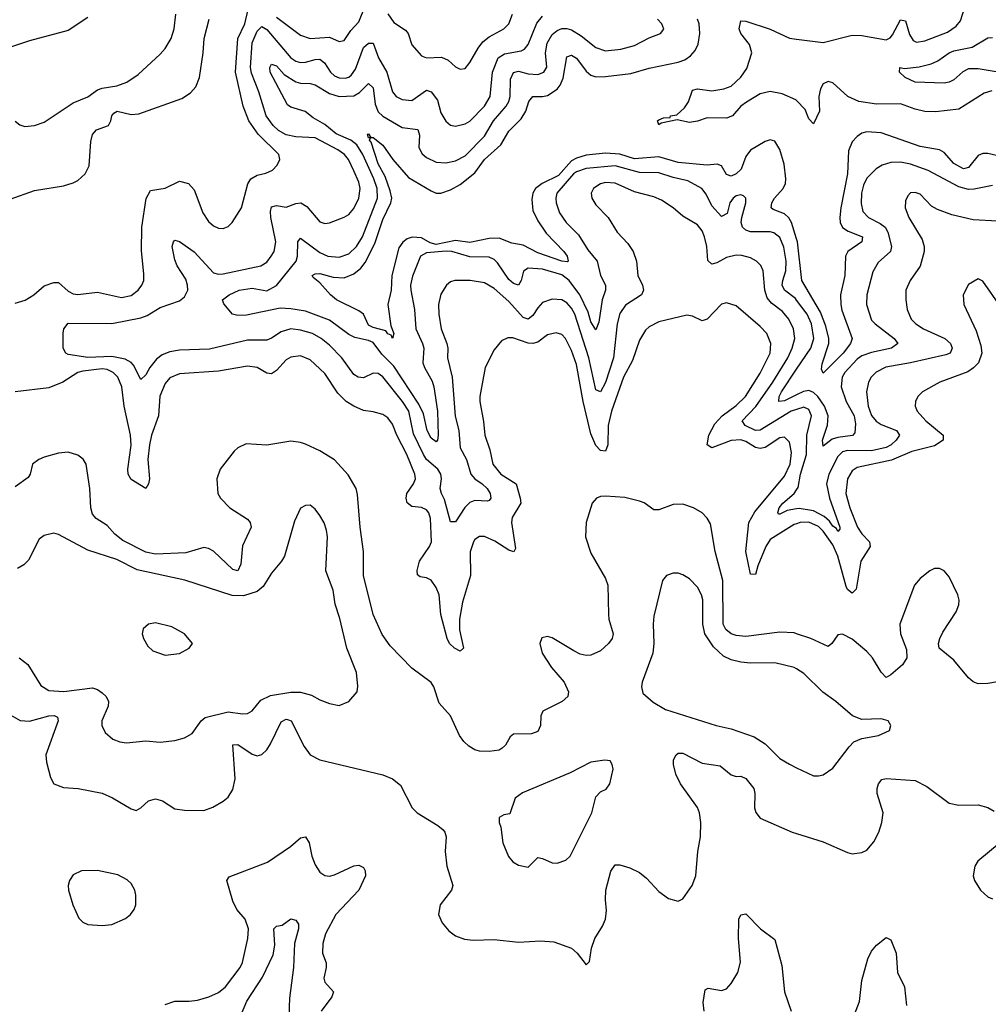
# Model space of a CAD drawing. Header units: inches. Extents: x 1694797 to 1849917, y 907313 to 1017959.
# Tile 436 of 656: x 1746789 to 1750792, y 1005518 to 1009588. Entities that reach past the tile are written whole.
import ezdxf

# ---------------------------------------------------------------- set-up
doc = ezdxf.new("R2010")
doc.units = ezdxf.units.IN
doc.header["$MEASUREMENT"] = 0
doc.layers.add('B7040', color=7, linetype='Continuous')
doc.layers.add('B7050', color=7, linetype='Continuous')

msp = doc.modelspace()

# ---------------------------------------------------------------- linework, layer by layer
at = {"layer": 'B7040', "color": 5}
for points, elevation in [([(1746770, 1008416.1), (1746811, 1008429), (1746846.8, 1008450), (1746890, 1008487.2), (1746930, 1008501.8), (1746950, 1008501.1), (1746990, 1008465.4), (1747010, 1008454.2), (1747030, 1008452.3), (1747110, 1008461.1), (1747210, 1008439), (1747250, 1008447.6), (1747278.9, 1008470), (1747293.7, 1008490), (1747301.5, 1008510), (1747302.6, 1008537.4), (1747292.1, 1008632.1), (1747293.9, 1008730), (1747311.1, 1008848.9), (1747330, 1008881.5), (1747390, 1008891.8), (1747450, 1008919.7), (1747486.4, 1008910), (1747510, 1008884.9), (1747546.2, 1008790), (1747570, 1008753.4), (1747590, 1008735.6), (1747610, 1008725.3), (1747630, 1008724.6), (1747650, 1008732.4), (1747667.6, 1008750), (1747705.7, 1008810), (1747731.5, 1008908.5), (1747744.4, 1008930), (1747770, 1008945.5), (1747806.2, 1008953.8), (1747833.9, 1008966.1), (1747853.1, 1008986.9), (1747864.2, 1009010), (1747860.5, 1009030), (1747774.6, 1009114.6), (1747736.6, 1009170), (1747712.1, 1009230), (1747680.9, 1009370), (1747689.9, 1009510), (1747719.9, 1009570), (1747732.8, 1009630)], 780), ([(1747850, 1009598.6), (1747950, 1009523), (1747990, 1009509.5), (1748070, 1009515.4), (1748110, 1009497.2), (1748130, 1009501.5), (1748157.7, 1009542.3), (1748190, 1009579.3), (1748216.3, 1009643.7)], 780), ([(1747070, 1009596.9), (1746990, 1009542.6), (1746830, 1009500.8), (1746678.8, 1009450)], 840), ([(1746750, 1008846), (1746850, 1008882.2), (1746970, 1008900.7), (1747010, 1008912.8), (1747030, 1008923.6), (1747059.1, 1008950), (1747075.8, 1008984.2), (1747083.6, 1009083.6), (1747090, 1009113.4), (1747107.1, 1009132.9), (1747155.9, 1009150), (1747166.1, 1009170), (1747169.9, 1009190.1), (1747178.5, 1009201.5), (1747191.2, 1009208.8), (1747250, 1009196.2), (1747281.7, 1009198.3), (1747458.8, 1009261.2), (1747495.3, 1009284.7), (1747516.4, 1009310), (1747531.6, 1009348.4), (1747547.7, 1009450), (1747550.8, 1009510), (1747572.7, 1009590)], 820), ([(1746770, 1009167.7), (1746790, 1009152.7), (1746810, 1009146.7), (1746850, 1009150.3), (1746890, 1009164.2), (1747010, 1009243.6), (1747070, 1009269.2), (1747110, 1009297.6), (1747130, 1009305), (1747190, 1009314), (1747231.5, 1009330), (1747278.4, 1009361.6), (1747370, 1009445.3), (1747390, 1009468.5), (1747414.6, 1009510), (1747427.1, 1009550), (1747434.8, 1009610)], 840), ([(1750000, 1007976.8), (1749976.8, 1007970), (1749850, 1007891.1), (1749830, 1007890.3), (1749787.9, 1007910), (1749775, 1007930), (1749831.5, 1007988.5), (1749902.2, 1008090), (1749963, 1008190), (1749981, 1008230), (1749992.3, 1008270), (1749987.5, 1008310), (1749967.3, 1008350), (1749941.9, 1008381.9), (1749896.3, 1008416.3), (1749878.1, 1008438.1), (1749868.5, 1008470), (1749861.3, 1008550), (1749852.1, 1008572.1), (1749833.7, 1008590), (1749810, 1008602.9), (1749773.1, 1008613.1), (1749750, 1008614.3), (1749710, 1008605.2), (1749670, 1008582.9), (1749650, 1008577), (1749632.7, 1008592.7), (1749628.4, 1008650), (1749619, 1008690), (1749610, 1008714.3), (1749590, 1008739.2), (1749530, 1008775.3), (1749490.4, 1008810.4), (1749441.4, 1008841.4), (1749410, 1008855.5), (1749330, 1008876.2), (1749250, 1008911.7), (1749210, 1008914.6), (1749190, 1008909.8), (1749170, 1008897.3), (1749160.2, 1008890), (1749151.3, 1008870), (1749153.4, 1008850), (1749170, 1008821.7), (1749221.5, 1008770), (1749257.7, 1008710), (1749302, 1008662), (1749324.9, 1008630), (1749338.2, 1008590), (1749344.3, 1008530), (1749363.5, 1008490), (1749367, 1008470), (1749359.3, 1008450), (1749292.2, 1008407.8), (1749270, 1008373.7), (1749258.5, 1008330), (1749243.4, 1008190), (1749210, 1008088.8), (1749190, 1008049.8), (1749170, 1008058.5), (1749140.6, 1008190), (1749083, 1008370), (1749070, 1008395.5), (1749050, 1008417.6), (1749030, 1008429.9), (1748990, 1008432.2), (1748950, 1008418.2), (1748930, 1008397), (1748910, 1008365), (1748890, 1008349.9), (1748870, 1008357.1), (1748810, 1008423.4), (1748750, 1008477.1), (1748710, 1008500.5), (1748650.2, 1008509.8), (1748586.8, 1008510), (1748570, 1008504.4), (1748553.4, 1008490), (1748530, 1008453.6), (1748520.5, 1008410), (1748521.3, 1008370), (1748530.9, 1008310), (1748554.8, 1008250), (1748558.3, 1008230), (1748556.6, 1008190), (1748576.8, 1008110), (1748589.3, 1007949.3), (1748603.9, 1007890), (1748610, 1007818.7), (1748635.7, 1007770), (1748653, 1007710), (1748669.5, 1007689.5), (1748700.5, 1007670), (1748721.2, 1007650), (1748733.1, 1007630), (1748735.9, 1007610), (1748730, 1007600.5), (1748722, 1007598), (1748670, 1007599.9), (1748650, 1007591.9), (1748628.9, 1007571.1), (1748590, 1007512), (1748570, 1007513), (1748544.6, 1007604.6), (1748532.3, 1007630), (1748526.9, 1007650), (1748532.8, 1007690), (1748529.9, 1007710), (1748517.2, 1007730), (1748470.4, 1007770.4), (1748458.1, 1007790), (1748416.3, 1007876.3), (1748397.5, 1007970), (1748370.9, 1008010), (1748290, 1008111.1), (1748270, 1008124.7), (1748250, 1008127.1), (1748210, 1008107.3), (1748188.4, 1008110), (1748170, 1008121.5), (1748120.4, 1008190), (1748070, 1008243), (1748035.4, 1008270), (1747998.7, 1008290), (1747950, 1008304.8), (1747910, 1008309.5), (1747870, 1008298.2), (1747830, 1008271.1), (1747810, 1008263.2), (1747730, 1008263.7), (1747574.1, 1008225.9), (1747450, 1008222.2), (1747410, 1008215.1), (1747378.2, 1008201.8), (1747355, 1008185.1), (1747326.6, 1008150), (1747310, 1008120.5), (1747290, 1008100.9), (1747259.7, 1008159.7), (1747250.3, 1008170.3), (1747224.7, 1008184.7), (1747170, 1008196), (1747070, 1008191), (1746990, 1008203.6), (1746979.3, 1008210), (1746968.9, 1008230), (1746968.4, 1008291.6), (1746970.8, 1008310), (1746990, 1008333.1), (1747170, 1008332.6), (1747290, 1008354.9), (1747315.5, 1008364.5), (1747370, 1008398.6), (1747450, 1008425), (1747470, 1008442.8), (1747483.4, 1008470), (1747483.2, 1008490), (1747475.6, 1008515.6), (1747439.3, 1008570), (1747430, 1008595.1), (1747419.8, 1008650), (1747424.2, 1008670), (1747430, 1008676.4), (1747450, 1008670.3), (1747510, 1008628.3), (1747590, 1008542), (1747610, 1008535.8), (1747630, 1008537.3), (1747786, 1008570), (1747810, 1008585.8), (1747829, 1008610), (1747840.2, 1008630), (1747847.9, 1008670), (1747827.4, 1008770), (1747825.8, 1008794.2), (1747830, 1008813.6), (1747850, 1008819.2), (1747890, 1008813.3), (1747930, 1008828.5), (1747950.5, 1008830.5), (1747975.6, 1008815.6), (1748030, 1008752.8), (1748050, 1008745.5), (1748070, 1008747.8), (1748130, 1008771.4), (1748150, 1008782.8), (1748170, 1008806.7), (1748190.4, 1008850), (1748195.8, 1008890), (1748190, 1008916), (1748170, 1008962.8), (1748147.8, 1009010), (1748132.1, 1009030), (1748103.2, 1009050), (1748010, 1009099.5), (1747930, 1009103.8), (1747890, 1009112.1), (1747858.6, 1009130), (1747836.6, 1009150), (1747808, 1009190), (1747776.7, 1009290), (1747746.8, 1009366.8), (1747743.2, 1009390), (1747750, 1009491.5), (1747770, 1009540.2), (1747790, 1009558.9), (1747810, 1009547.2), (1747909.2, 1009430), (1747930, 1009415.6), (1747950, 1009410.1), (1747970, 1009411.8), (1748010, 1009423.3), (1748030, 1009424.3), (1748049.4, 1009409.4), (1748073.6, 1009370), (1748090, 1009356.1), (1748110, 1009347.1), (1748134.1, 1009345.9), (1748150, 1009349.6), (1748160.9, 1009359.1), (1748176.8, 1009383.2), (1748210, 1009472.3), (1748230, 1009490.1), (1748250, 1009490.2), (1748271.7, 1009430), (1748306, 1009370), (1748329.3, 1009289.3), (1748345.2, 1009270), (1748370, 1009257.3), (1748410, 1009252.9), (1748470, 1009296.3), (1748490, 1009289.5), (1748515.5, 1009255.5), (1748530, 1009203.1), (1748550, 1009167.8), (1748570, 1009151.2), (1748590, 1009147.8), (1748630, 1009157.5), (1748650, 1009168.3), (1748710, 1009230.1), (1748733.2, 1009270), (1748742.5, 1009370), (1748765.9, 1009430), (1748793.1, 1009446.9), (1748861.1, 1009458.9), (1748874.9, 1009465.1), (1748890, 1009484.7), (1748926.5, 1009573.5), (1748950, 1009602.4)], 760), ([(1750000, 1008427.9), (1749994.8, 1008434.8), (1749949.5, 1008470), (1749940.6, 1008490), (1749942.6, 1008510), (1749956, 1008550), (1749957.1, 1008590), (1749947.1, 1008647.1), (1749930, 1008687.3), (1749906.5, 1008706.5), (1749890, 1008710.4), (1749810, 1008710.4), (1749790, 1008717.2), (1749776.3, 1008730), (1749771, 1008750), (1749773.2, 1008770), (1749790.6, 1008830.6), (1749790.6, 1008850.6), (1749779.8, 1008859.8), (1749770, 1008863.5), (1749750, 1008859.8), (1749737.2, 1008850), (1749724.6, 1008830), (1749713.6, 1008786.4), (1749690, 1008774.6), (1749650, 1008818.2), (1749626.4, 1008866.4), (1749608.9, 1008890), (1749550, 1008921.5), (1749490, 1008934.8), (1749430, 1008954.4), (1749350, 1008955.7), (1749250, 1008983.9), (1749130, 1008972.2), (1749090, 1008959.3), (1749078.4, 1008950), (1749008.9, 1008870), (1749004.5, 1008850), (1749006.4, 1008830), (1749020.1, 1008790), (1749047.3, 1008750), (1749098.1, 1008698.1), (1749136.9, 1008636.9), (1749175.9, 1008590), (1749189.2, 1008530), (1749209.6, 1008490), (1749209.6, 1008470), (1749195.7, 1008430), (1749182.2, 1008337.8), (1749170, 1008305.6), (1749150, 1008338.5), (1749138.8, 1008378.8), (1749104.6, 1008450), (1749059.8, 1008510), (1749030, 1008533.6), (1748950, 1008557), (1748890, 1008560.8), (1748871.7, 1008548.3), (1748861.4, 1008510), (1748850, 1008490.8), (1748830, 1008497.1), (1748810, 1008513.3), (1748763.2, 1008583.2), (1748750, 1008597.1), (1748730, 1008605.8), (1748650, 1008607.2), (1748575.1, 1008630), (1748551.4, 1008631.4), (1748470, 1008623.6), (1748446.2, 1008610), (1748411.9, 1008528.1), (1748404.1, 1008490), (1748405, 1008470), (1748420.7, 1008390), (1748426.8, 1008310), (1748454.3, 1008250), (1748459.1, 1008230), (1748455.7, 1008170), (1748462.1, 1008150), (1748493.2, 1008093.2), (1748500.1, 1008070), (1748516.4, 1007970), (1748518.9, 1007870), (1748516.2, 1007850), (1748510, 1007843.1), (1748490, 1007857.7), (1748473.1, 1007890), (1748458.5, 1007958.5), (1748439.1, 1007999.1), (1748335.8, 1008155.8), (1748285.9, 1008205.9), (1748250, 1008253), (1748230, 1008262.3), (1748173.9, 1008273.9), (1748150, 1008285.9), (1748070, 1008345.3), (1747970, 1008383), (1747910, 1008393.2), (1747865.1, 1008394.9), (1747726.3, 1008366.3), (1747690, 1008364.7), (1747669.2, 1008370), (1747632.7, 1008412.7), (1747627, 1008430), (1747654.5, 1008450), (1747695.6, 1008470), (1747750, 1008478.1), (1747810, 1008467.1), (1747850, 1008488.5), (1747931.9, 1008590), (1747937.6, 1008610), (1747938.2, 1008670), (1747950, 1008684.2), (1748030, 1008625.1), (1748063.1, 1008610), (1748110, 1008606.2), (1748150, 1008619.8), (1748181.1, 1008650), (1748205.7, 1008690), (1748268.2, 1008850), (1748266.6, 1008890), (1748252.8, 1008930), (1748206.7, 1009030), (1748182, 1009070), (1748157.5, 1009090), (1748096.3, 1009116.3), (1748050, 1009154.9), (1748002, 1009182), (1747968.3, 1009208.3), (1747910, 1009225.4), (1747896.1, 1009236.1), (1747824.3, 1009370), (1747822.3, 1009390), (1747830, 1009404), (1747850, 1009396.3), (1747881.4, 1009361.4), (1747930, 1009330.9), (1747950, 1009324.5), (1747990, 1009323.3), (1748010, 1009317.9), (1748070, 1009282), (1748110, 1009269.7), (1748170, 1009273.1), (1748193.7, 1009286.3), (1748230, 1009323.8), (1748250, 1009306.4), (1748258, 1009238), (1748270, 1009207.3), (1748290, 1009189.1), (1748370, 1009142.2), (1748434.3, 1009134.3), (1748442, 1009110), (1748439.3, 1009059.3), (1748452.5, 1009032.5), (1748470, 1009017.5), (1748510, 1008999), (1748550, 1008995.3), (1748590, 1009003.9), (1748630, 1009025.4), (1748710, 1009106.4), (1748746.7, 1009170), (1748799.7, 1009230), (1748810.2, 1009249.8), (1748815.5, 1009270), (1748818.1, 1009341.9), (1748830, 1009369.3), (1748850, 1009374.6), (1748890, 1009364.2), (1748930, 1009360.8), (1748954.8, 1009370), (1748968.3, 1009391.7), (1748962.7, 1009450), (1748968.4, 1009490), (1748990, 1009525.9), (1749010, 1009542.3), (1749030, 1009550.5), (1749050, 1009551.4), (1749070, 1009545.9), (1749110, 1009520.8), (1749170, 1009472), (1749210, 1009458.7), (1749274.1, 1009465.9), (1749330, 1009481.1), (1749390, 1009512.5), (1749437.6, 1009530), (1749451.5, 1009548.5), (1749443.5, 1009570), (1749425.4, 1009590)], 740), ([(1750000, 1008681.8), (1749978.4, 1008750), (1749968.1, 1008768.1), (1749950, 1008784.6), (1749902.9, 1008802.9), (1749894.6, 1008810), (1749896.9, 1008830), (1749908.2, 1008850), (1749944.3, 1008890), (1749953.4, 1008910), (1749954.9, 1008930), (1749949.1, 1008990), (1749930, 1009051.1), (1749910, 1009086), (1749891.1, 1009091.1), (1749870, 1009084.1), (1749810, 1009047.7), (1749790, 1009021.8), (1749770.3, 1008969.7), (1749750, 1008950), (1749730, 1008940.4), (1749710, 1008947.7), (1749690, 1008983.4), (1749671.5, 1008990), (1749630, 1008986.2), (1749510, 1008996.8), (1749430, 1009021.2), (1749330, 1009011.8), (1749270, 1009031.6), (1749210, 1009035.5), (1749130, 1009027.4), (1749090, 1009015.4), (1749070, 1009004.3), (1749015.9, 1008944.1), (1748948.7, 1008910), (1748920.8, 1008890), (1748909.7, 1008870), (1748905, 1008845), (1748910, 1008798.9), (1748930, 1008756.6), (1748964.8, 1008704.8), (1749038.1, 1008630), (1749051.3, 1008610), (1749055.8, 1008590), (1749052.7, 1008587.3), (1749030.1, 1008589.9), (1748930, 1008623.9), (1748870, 1008655.3), (1748823.3, 1008663.3), (1748770, 1008684.6), (1748730, 1008683.8), (1748650, 1008666.4), (1748590, 1008675.3), (1748510, 1008658.7), (1748485.7, 1008665.7), (1748450, 1008685.9), (1748410.9, 1008689.1), (1748390, 1008681.8), (1748372.1, 1008667.9), (1748355.6, 1008644.4), (1748326.6, 1008530), (1748324.8, 1008470), (1748310.8, 1008410), (1748322.9, 1008322.9), (1748335.6, 1008290), (1748330.3, 1008269.7), (1748323.8, 1008283.8), (1748310, 1008289.7), (1748301.6, 1008301.6), (1748250, 1008314.9), (1748230, 1008325.3), (1748210.3, 1008370.3), (1748190, 1008384.6), (1748098.7, 1008430), (1748073.7, 1008450), (1748030, 1008499.5), (1748002, 1008522), (1747998, 1008530), (1748010, 1008537.6), (1748030, 1008538.6), (1748084.1, 1008524.1), (1748130, 1008521.3), (1748170, 1008537.9), (1748198.8, 1008561.2), (1748216.6, 1008583.4), (1748257.3, 1008662.7), (1748290, 1008761.2), (1748322.6, 1008830), (1748326.4, 1008850), (1748320.4, 1008880.4), (1748299.1, 1008939.1), (1748270, 1008991.8), (1748242, 1009082), (1748234.3, 1009090), (1748238.6, 1009098.6), (1748230, 1009099.3), (1748226, 1009114), (1748230, 1009115.8), (1748240.5, 1009100.5), (1748250, 1009100.7), (1748290, 1009069.2), (1748331.4, 1009010), (1748395.6, 1008935.6), (1748490, 1008879.6), (1748510, 1008870.6), (1748530, 1008870.6), (1748570, 1008884.6), (1748610, 1008906.3), (1748670, 1008954.6), (1748710.6, 1009009.4), (1748777.6, 1009070), (1748810, 1009127.4), (1748861.7, 1009178.3), (1748881.1, 1009210), (1748893.2, 1009250), (1748909.8, 1009270), (1748950, 1009269.6), (1748970, 1009274.3), (1749010, 1009299.9), (1749022.9, 1009317.1), (1749034.6, 1009345.4), (1749050, 1009434.2), (1749070, 1009440.8), (1749090, 1009428.8), (1749130, 1009375.1), (1749150, 1009358.9), (1749170, 1009351.8), (1749210, 1009352.6), (1749314.2, 1009365.8), (1749390, 1009387.3), (1749510, 1009411.4), (1749537.7, 1009422.3), (1749561.7, 1009438.3), (1749580.2, 1009459.8), (1749593.5, 1009486.5), (1749600.6, 1009530), (1749596.9, 1009570), (1749589.9, 1009590)], 720), ([(1748311.2, 1009611.2), (1748335.3, 1009575.3), (1748384.2, 1009544.2), (1748394.2, 1009530), (1748410, 1009483.8), (1748450, 1009438.7), (1748470.3, 1009430.3), (1748532.8, 1009432.8), (1748560.1, 1009420.1), (1748590, 1009392), (1748610, 1009383.1), (1748630, 1009386.4), (1748650, 1009410.4), (1748683.2, 1009470), (1748703.8, 1009496.2), (1748730, 1009516.6), (1748790.4, 1009549.6), (1748810.7, 1009570), (1748825.6, 1009610)], 780), ([(1750000, 1009253.3), (1749996.7, 1009256.7), (1749940.5, 1009280.5), (1749890, 1009291.1), (1749850, 1009280.7), (1749793, 1009247), (1749769.1, 1009230), (1749734.8, 1009190), (1749710, 1009180.6), (1749630, 1009182), (1749590, 1009168), (1749556.7, 1009163.3), (1749506.8, 1009173.2), (1749439.9, 1009160.1), (1749430, 1009153.2), (1749425.1, 1009170), (1749430, 1009174.2), (1749450, 1009181.3), (1749477.2, 1009182.8), (1749479, 1009190), (1749505.3, 1009194.7), (1749537.3, 1009222.7), (1749552.5, 1009247.5), (1749570, 1009295.6), (1749590, 1009301.7), (1749650, 1009293), (1749698.6, 1009301.4), (1749730, 1009312.6), (1749769.9, 1009350), (1749794, 1009386), (1749815.3, 1009450), (1749805.1, 1009485.1), (1749768.9, 1009531.1), (1749762.4, 1009550), (1749770, 1009583), (1749790, 1009581.5), (1749890, 1009548.8), (1749971.1, 1009511.1), (1750000, 1009507.3)], 680), ([(1750000, 1007504.7), (1749990, 1007501.2), (1749890, 1007439.7), (1749872.2, 1007410), (1749839.4, 1007330), (1749830, 1007295.1), (1749810, 1007295.8), (1749790.6, 1007390), (1749802.8, 1007510), (1749826.9, 1007553.1), (1749950, 1007700.5), (1749972.8, 1007750), (1749978.7, 1007798.7), (1749970, 1007841.1), (1749950, 1007862), (1749930, 1007859.5), (1749870, 1007820.1), (1749850, 1007815), (1749830, 1007819.1), (1749790, 1007844.1), (1749770, 1007850.8), (1749730, 1007848.6), (1749650, 1007818.1), (1749630.8, 1007830), (1749637.6, 1007870), (1749662.6, 1007917.4), (1749691.6, 1007950), (1749750, 1007992.9), (1749788.1, 1008030), (1749850, 1008127.1), (1749890.9, 1008210), (1749893.1, 1008250), (1749876.8, 1008290), (1749850, 1008319.8), (1749750, 1008404.4), (1749710, 1008417.2), (1749690, 1008412.4), (1749630, 1008349.7), (1749610, 1008343.5), (1749570, 1008362.4), (1749546, 1008366), (1749430, 1008339.1), (1749390, 1008318), (1749375.8, 1008304.2), (1749350, 1008263.5), (1749321.1, 1008178.9), (1749284.3, 1008110), (1749235.2, 1007970), (1749220.7, 1007910), (1749219.6, 1007830), (1749210, 1007804.2), (1749190, 1007806.7), (1749170, 1007827.6), (1749150, 1007876.1), (1749117.7, 1008010), (1749090, 1008162.2), (1749070, 1008220.3), (1749045.4, 1008270), (1749030, 1008286), (1749006.8, 1008293.2), (1748970, 1008284.5), (1748930, 1008254.8), (1748910, 1008249.9), (1748890, 1008251.3), (1748827.1, 1008272.9), (1748807.1, 1008272.9), (1748780.2, 1008259.8), (1748750, 1008223.6), (1748712.3, 1008150), (1748690.2, 1008030), (1748690.1, 1008010), (1748706.3, 1007926.3), (1748710.8, 1007870), (1748732.4, 1007810), (1748745.1, 1007750), (1748777.1, 1007710), (1748840.5, 1007670), (1748857.9, 1007610), (1748860.1, 1007590), (1748824.8, 1007530), (1748821.2, 1007510), (1748837.6, 1007402.4), (1748831.2, 1007388.8), (1748810, 1007395.6), (1748752.3, 1007432.3), (1748710, 1007451.4), (1748688.7, 1007451.3), (1748670, 1007439.7), (1748664.3, 1007430), (1748651.4, 1007388.6), (1748652.4, 1007290), (1748619.3, 1007180.7), (1748606.8, 1007110), (1748606.1, 1007066.1), (1748623.7, 1006990), (1748610, 1006978.3), (1748585.8, 1006990), (1748565.8, 1007010), (1748555.3, 1007030), (1748529.4, 1007130), (1748523.2, 1007210), (1748510, 1007240.9), (1748490, 1007270.9), (1748470, 1007281.2), (1748444.8, 1007284.8), (1748433.6, 1007293.6), (1748431.8, 1007311.8), (1748441.2, 1007350), (1748483, 1007410), (1748490.4, 1007430), (1748486.4, 1007526.4), (1748479.9, 1007550), (1748470, 1007562.4), (1748450, 1007571.2), (1748410, 1007575.3), (1748390.8, 1007590.8), (1748385.6, 1007610), (1748388.5, 1007630), (1748416.6, 1007670), (1748424.9, 1007690), (1748422.7, 1007710), (1748389.1, 1007790), (1748347.3, 1007870), (1748330, 1007915.8), (1748310, 1007942.8), (1748290, 1007955.7), (1748250, 1007967.6), (1748210, 1007972.9), (1748170, 1007989.9), (1748138.6, 1008010), (1748104.4, 1008044.4), (1748050, 1008124.8), (1747990, 1008181.7), (1747950, 1008198.5), (1747910, 1008192.9), (1747890, 1008182.2), (1747850, 1008137.7), (1747830, 1008123.7), (1747810, 1008127.2), (1747770, 1008150.5), (1747730, 1008155.5), (1747610, 1008135.6), (1747450, 1008123.9), (1747410, 1008107.8), (1747390, 1008083.8), (1747368.3, 1008031.7), (1747362.3, 1007950), (1747333.6, 1007870), (1747325.8, 1007830), (1747318, 1007770), (1747325, 1007690), (1747322, 1007670), (1747310, 1007649.6), (1747250, 1007687.1), (1747237.2, 1007710), (1747236.2, 1007730), (1747249.2, 1007829.2), (1747246.5, 1007870), (1747220.8, 1007990), (1747210.8, 1008070.8), (1747194.6, 1008110), (1747175.2, 1008130), (1747150, 1008141.8), (1747130, 1008144), (1747050, 1008134.7), (1747030, 1008129.4), (1746967.3, 1008090), (1746910, 1008066.1), (1746770, 1008049.9)], 780), ([(1750000, 1008037), (1749950, 1008011.9), (1749926.6, 1008010), (1749927.4, 1008030), (1749937.4, 1008050), (1750000, 1008143.1)], 740), ([(1750000, 1007049.6), (1749990, 1007053), (1749930, 1007056.4), (1749790, 1007038), (1749750, 1007042.3), (1749729.7, 1007049.7), (1749706.8, 1007066.8), (1749696.2, 1007090), (1749695.5, 1007270), (1749663.1, 1007390), (1749643.6, 1007503.6), (1749630, 1007527.8), (1749609, 1007549), (1749574, 1007570), (1749530, 1007586), (1749490, 1007584.6), (1749430, 1007561.4), (1749410, 1007561.7), (1749370.6, 1007590.6), (1749350, 1007598.2), (1749290, 1007613), (1749210, 1007618), (1749190, 1007616.8), (1749173.4, 1007610), (1749155.3, 1007590), (1749130.2, 1007510), (1749127.7, 1007450), (1749150, 1007383), (1749210, 1007278.4), (1749220.2, 1007250), (1749222, 1007130), (1749223.8, 1007110), (1749242.3, 1007050), (1749237.8, 1007030), (1749223.2, 1007010), (1749190, 1006979.4), (1749150, 1006961.5), (1749130, 1006959.3), (1749104.9, 1006964.9), (1749078.8, 1006978.8), (1748990, 1007033.6), (1748970, 1007038), (1748946.7, 1007033.3), (1748939.1, 1007010), (1748948.4, 1006970), (1748986.4, 1006910), (1749039.6, 1006850), (1749057.4, 1006810), (1749054.9, 1006790), (1749030.4, 1006770), (1748951.6, 1006730), (1748943.2, 1006710), (1748941.6, 1006670), (1748930, 1006646.2), (1748903.8, 1006636.2), (1748830, 1006634.8), (1748816.7, 1006623.3), (1748797.1, 1006590), (1748783.5, 1006576.5), (1748770, 1006568.5), (1748730, 1006562.8), (1748690, 1006564), (1748670, 1006569.9), (1748645, 1006585), (1748624.4, 1006604.4), (1748606.9, 1006630), (1748569.9, 1006710), (1748523.2, 1006763.2), (1748500.5, 1006830), (1748490, 1006848.6), (1748410, 1006907.2), (1748319.5, 1006999.5), (1748286.8, 1007046.8), (1748249.3, 1007130), (1748209.9, 1007290), (1748210.6, 1007389.4), (1748195.7, 1007490), (1748185.1, 1007625.1), (1748179.1, 1007650), (1748146.5, 1007706.5), (1748090, 1007769), (1748030, 1007805.8), (1747970, 1007833.5), (1747950, 1007840.8), (1747910, 1007845.3), (1747810, 1007828.6), (1747725.4, 1007834.6), (1747690, 1007818), (1747675.1, 1007804.9), (1747617.6, 1007730), (1747604.2, 1007690), (1747607.6, 1007630), (1747618.5, 1007610), (1747658.2, 1007570), (1747730, 1007522.7), (1747740.9, 1007510), (1747745.8, 1007490), (1747710, 1007413), (1747702.8, 1007337.2), (1747690, 1007309.8), (1747670, 1007315), (1747590, 1007391), (1747570, 1007402.8), (1747550, 1007406.8), (1747476, 1007384), (1747350, 1007379.1), (1747310, 1007387), (1747215.1, 1007435.1), (1747181.9, 1007461.9), (1747150, 1007496.7), (1747105.7, 1007525.7), (1747090, 1007544.1), (1747082.4, 1007570), (1747078.7, 1007650), (1747064.2, 1007750), (1747051.4, 1007771.4), (1747030, 1007788.2), (1746990, 1007800.8), (1746950, 1007795.7), (1746890, 1007779.8), (1746868.4, 1007770), (1746842.6, 1007750), (1746832, 1007710), (1746824, 1007696), (1746770, 1007656.9)], 820), ([(1750000, 1007565.6), (1749960.6, 1007559.4), (1749930, 1007544.4), (1749924.5, 1007544.5), (1749921.7, 1007550), (1749928.4, 1007570), (1749943.6, 1007590), (1749990.2, 1007629.8), (1750000, 1007644.3)], 760), ([(1746786.8, 1006950), (1746822.3, 1006922.3), (1746876.4, 1006836.4), (1746910, 1006814.9), (1746971, 1006811), (1747090, 1006825.9), (1747110, 1006819.8), (1747130, 1006805.6), (1747146.4, 1006790), (1747155.9, 1006770), (1747154.4, 1006750), (1747127.9, 1006690), (1747128.9, 1006670), (1747141.8, 1006641.8), (1747174.1, 1006614.1), (1747202.6, 1006602.6), (1747230, 1006599.6), (1747310, 1006606.7), (1747370, 1006602), (1747430, 1006608), (1747470, 1006620.3), (1747502.3, 1006637.7), (1747538.7, 1006690), (1747556.1, 1006703.9), (1747650, 1006726.5), (1747710, 1006718.4), (1747730, 1006720.2), (1747750, 1006731.7), (1747785.3, 1006774.7), (1747825.7, 1006794.3), (1747910, 1006809), (1747950, 1006807.9), (1747995.7, 1006795.7), (1748030, 1006776.5), (1748070, 1006761.6), (1748110, 1006753.4), (1748149, 1006770), (1748184, 1006810), (1748186.8, 1006833.2), (1748181, 1006890), (1748140.7, 1006990), (1748112.3, 1007112.3), (1748092.5, 1007172.5), (1748085, 1007230), (1748054.5, 1007310), (1748061.4, 1007450), (1748057.5, 1007477.5), (1748047.7, 1007507.7), (1748030, 1007538), (1748010, 1007565.2), (1747990, 1007580.9), (1747970, 1007579.3), (1747950, 1007569), (1747925.1, 1007514.9), (1747883.1, 1007370), (1747871.7, 1007350), (1747830, 1007300.5), (1747794.8, 1007245.2), (1747770, 1007224), (1747713.4, 1007206.6), (1747667.6, 1007207.6), (1747471.3, 1007271.3), (1747274.1, 1007314.1), (1747190, 1007356.5), (1747070, 1007395.3), (1746950, 1007459.7), (1746930, 1007465.1), (1746890, 1007456.3), (1746870, 1007440.7), (1746826, 1007354), (1746806, 1007334), (1746780, 1007320)], 840), ([(1750000, 1006904.3), (1749990, 1006910.7), (1749910, 1006929.8), (1749810, 1006928.2), (1749770, 1006931.9), (1749730, 1006942), (1749697.7, 1006957.7), (1749655.9, 1006995.9), (1749620.2, 1007050), (1749613, 1007090), (1749611.9, 1007190), (1749607.2, 1007210), (1749590, 1007242.6), (1749556.9, 1007276.9), (1749530, 1007292.8), (1749510, 1007299.7), (1749490, 1007300.5), (1749461.6, 1007290), (1749445.2, 1007270), (1749410, 1007122), (1749406.5, 1007090), (1749410.2, 1007010), (1749405.4, 1006970), (1749362, 1006850), (1749358.8, 1006830), (1749364, 1006804), (1749407.4, 1006767.4), (1749457.4, 1006737.4), (1749666.8, 1006670), (1749730, 1006656.5), (1749824.3, 1006624.3), (1749870, 1006594.9), (1749930, 1006534.9), (1749970, 1006510.2), (1750000, 1006496.1)], 840), ([(1746752.8, 1006712.8), (1746791.6, 1006691.6), (1746830, 1006688.7), (1746910.1, 1006710.1), (1746931.7, 1006711.7), (1746945.2, 1006705.3), (1746948.3, 1006690), (1746897.4, 1006550), (1746899.2, 1006519.2), (1746915.8, 1006455.8), (1746930.4, 1006430), (1746970, 1006414.7), (1747030.2, 1006410.2), (1747130, 1006391.3), (1747172, 1006372), (1747250, 1006326), (1747270, 1006319.3), (1747290, 1006330.4), (1747320.7, 1006359.3), (1747350, 1006368.2), (1747379, 1006358.9), (1747430, 1006326.7), (1747470, 1006320.8), (1747550, 1006318.7), (1747587.2, 1006332.8), (1747630, 1006357.6), (1747650, 1006374), (1747670, 1006406), (1747679.2, 1006450), (1747670, 1006590.3), (1747690, 1006592.8), (1747750, 1006551.8), (1747770, 1006545.6), (1747790, 1006551.2), (1747810, 1006570.2), (1747825.1, 1006594.9), (1747870, 1006685.8), (1747890, 1006697.4), (1747896, 1006696), (1747911, 1006690), (1747964.4, 1006584.4), (1747990.2, 1006550), (1748030, 1006528.9), (1748290, 1006467.1), (1748330.2, 1006450.2), (1748363.4, 1006423.4), (1748411.7, 1006330), (1748432, 1006310), (1748517.4, 1006257.4), (1748539.3, 1006239.3), (1748546.5, 1006230), (1748551.3, 1006210), (1748547.6, 1006150), (1748555, 1006090), (1748579.3, 1006010), (1748573, 1005990), (1748527.2, 1005930), (1748519.6, 1005890), (1748535.6, 1005855.6), (1748562.6, 1005822.6), (1748590, 1005801.7), (1748627.4, 1005787.4), (1748663.5, 1005783.5), (1748750, 1005786.5), (1748850, 1005775), (1748941.3, 1005781.3), (1748996.3, 1005776.3), (1749070.2, 1005750.2), (1749092.7, 1005730), (1749130, 1005682), (1749144.1, 1005695.9), (1749152.8, 1005750), (1749166, 1005790), (1749198, 1005842), (1749209.7, 1005870.3), (1749214.5, 1005905.5), (1749209.8, 1005950), (1749212.1, 1005990), (1749231.5, 1006068.5), (1749250, 1006094.6), (1749270, 1006094.3), (1749310, 1006082.4), (1749350, 1006063.6), (1749379.5, 1006039.5), (1749430, 1005984.3), (1749470, 1005956), (1749510, 1005945.2), (1749530, 1005954.7), (1749567.7, 1006010), (1749583.4, 1006050), (1749591.5, 1006150), (1749602.8, 1006210), (1749604.3, 1006270), (1749599, 1006310), (1749590, 1006331.8), (1749519.9, 1006430), (1749500.6, 1006470), (1749490.9, 1006509.1), (1749490.9, 1006529.1), (1749501.6, 1006550), (1749510, 1006556), (1749530, 1006556.5), (1749610, 1006515), (1749684.4, 1006504.4), (1749730, 1006466.3), (1749750, 1006460.2), (1749770, 1006460.7), (1749790, 1006452.1), (1749822.7, 1006410), (1749827.2, 1006390), (1749825.4, 1006330), (1749831.2, 1006311.2), (1749850, 1006287.2), (1749982, 1006230), (1750000, 1006224.4)], 820), ([(1747390, 1005517.7), (1747430, 1005531.3), (1747489.1, 1005530.9), (1747524, 1005536), (1747570.7, 1005549.3), (1747610, 1005567.4), (1747639.7, 1005590), (1747700.9, 1005670), (1747710, 1005690.8), (1747732.2, 1005790), (1747734.6, 1005830), (1747720.6, 1005870), (1747687.1, 1005910), (1747670, 1005945.1), (1747645.8, 1006030), (1747655.1, 1006044.9), (1747813.6, 1006106.4), (1747908, 1006170), (1747950, 1006206), (1747970, 1006210.3), (1747985.9, 1006185.9), (1747996.6, 1006130), (1748010, 1006094.9), (1748030, 1006064.7), (1748050, 1006050.2), (1748070, 1006047.8), (1748090, 1006053.4), (1748170, 1006091), (1748190, 1006094), (1748210, 1006083.8), (1748216.5, 1006070), (1748218.4, 1006050), (1748191.3, 1005990), (1748095.5, 1005890), (1748053.5, 1005810), (1748041.2, 1005770), (1748040.9, 1005730), (1748056.1, 1005690), (1748056.1, 1005670), (1748046.3, 1005626.3), (1748050.3, 1005610), (1748086.5, 1005570), (1748079.7, 1005550), (1748034.8, 1005490)], 780), ([(1749618.2, 1005490), (1749614, 1005526), (1749622, 1005578), (1749634.5, 1005585.5), (1749690, 1005575.8), (1749710, 1005582.3), (1749730, 1005604.6), (1749756.8, 1005650), (1749767.4, 1005692.6), (1749759.4, 1005790), (1749760.7, 1005870), (1749770, 1005888.5), (1749790, 1005892.4), (1749850.1, 1005830.1), (1749910, 1005786), (1749938.4, 1005678.4), (1749949.4, 1005570), (1749978, 1005490)], 780), ([(1747701, 1005470), (1747728.4, 1005531.6), (1747792.9, 1005630), (1747836.9, 1005723.1), (1747843.5, 1005763.5), (1747839.2, 1005830), (1747850, 1005841.5), (1747874.1, 1005845.9), (1747910, 1005872), (1747930, 1005866.4), (1747941.7, 1005850), (1747941.8, 1005830), (1747924.4, 1005770), (1747920.1, 1005670), (1747903.6, 1005543.6), (1747899.8, 1005430)], 760)]:
    msp.add_lwpolyline(points, dxfattribs=dict(at, elevation=elevation))
for points, elevation in [([(1747350, 1007094.7), (1747321, 1007090), (1747298.8, 1007070), (1747295.5, 1007050), (1747300.4, 1007030), (1747318.5, 1006998.5), (1747339.6, 1006979.6), (1747390, 1006961.3), (1747450, 1006968.5), (1747489.2, 1006990), (1747502.7, 1007010), (1747469.5, 1007050), (1747418, 1007078)], 860), ([(1749207, 1006527), (1749150, 1006518.7), (1749064.3, 1006475.7), (1748867.5, 1006392.5), (1748837, 1006370), (1748814.4, 1006305.6), (1748790, 1006302), (1748770.8, 1006290), (1748770.5, 1006270), (1748777.6, 1006250), (1748786.4, 1006186.4), (1748808.9, 1006128.9), (1748827.3, 1006107.3), (1748850, 1006093), (1748890, 1006085.5), (1748930, 1006124.9), (1748950, 1006121.3), (1748990, 1006103.6), (1749010, 1006101.7), (1749046.4, 1006113.6), (1749064.2, 1006130), (1749154.2, 1006310), (1749170, 1006376.3), (1749190, 1006396.4), (1749212.4, 1006407.6), (1749227.8, 1006430), (1749241.6, 1006490), (1749238, 1006510), (1749230, 1006524)], 840), ([(1747110, 1006070.8), (1747044.7, 1006070), (1747010, 1006053.6), (1746994.4, 1006030), (1746988.7, 1006010), (1746990.4, 1005990), (1747008.9, 1005930), (1747033.9, 1005873.9), (1747050, 1005858.4), (1747070, 1005848.7), (1747130, 1005844.6), (1747170, 1005847.8), (1747226.3, 1005873.7), (1747247, 1005890), (1747261.6, 1005910), (1747269.6, 1005930), (1747269.6, 1005969.6), (1747265.1, 1005990), (1747250, 1006017.2), (1747233.1, 1006033.1), (1747194, 1006054)], 820)]:
    msp.add_lwpolyline(points, close=True, dxfattribs=dict(at, elevation=elevation))
at = {"layer": 'B7050', "color": 5}
for points, elevation in [([(1750000, 1009507.3), (1750110, 1009492.8), (1750230, 1009523.5), (1750270, 1009521.8), (1750370, 1009503.8), (1750386.8, 1009513.2), (1750395.6, 1009524.4), (1750430, 1009586.9), (1750450, 1009583.1), (1750466.8, 1009526.8), (1750482, 1009502), (1750495.1, 1009495.1), (1750530, 1009500.1), (1750623.7, 1009536.3), (1750658.7, 1009561.3), (1750677, 1009583), (1750734.5, 1009765.5)], 680), ([(1750917.2, 1009357.2), (1750750, 1009384.6), (1750710, 1009384.5), (1750687.3, 1009372.7), (1750650, 1009339.4), (1750630, 1009329.2), (1750610, 1009325.4), (1750490, 1009329.8), (1750448.6, 1009348.6), (1750425.1, 1009370), (1750426, 1009390), (1750445.8, 1009385.8), (1750506.9, 1009393.1), (1750555.4, 1009404.6), (1750583, 1009417), (1750630, 1009450.6), (1750650, 1009459.3), (1750726.1, 1009473.9), (1750790, 1009513), (1750810, 1009513.6)], 660), ([(1750807, 1009293), (1750775.6, 1009284.4), (1750670, 1009217.2), (1750573.3, 1009206.7), (1750530, 1009207.7), (1750490, 1009217.3), (1750430, 1009240.1), (1750330, 1009238.8), (1750257.8, 1009250), (1750212.2, 1009270), (1750150, 1009326.1), (1750130, 1009331.4), (1750110, 1009322), (1750098.5, 1009301.5), (1750092.1, 1009270), (1750094.3, 1009210), (1750070, 1009157), (1750050, 1009178), (1750035.9, 1009215.9), (1750000, 1009253.3)], 680), ([(1750850, 1009020.2), (1750790, 1009034.1), (1750770, 1009034.6), (1750750, 1009026), (1750710, 1008976.5), (1750690, 1008970.9), (1750650, 1008993.2), (1750610, 1009038), (1750590, 1009049.9), (1750510, 1009063.4), (1750350, 1009120.4), (1750290, 1009124.4), (1750270, 1009118.3), (1750250, 1009105), (1750230, 1009082.3), (1750213.8, 1009046.2), (1750210.4, 1008950), (1750182.1, 1008810), (1750179, 1008770), (1750180.5, 1008750), (1750190, 1008728.5), (1750213.1, 1008713.1), (1750272.5, 1008690), (1750270.1, 1008670), (1750212.1, 1008630), (1750201.7, 1008610), (1750199.1, 1008530), (1750181.9, 1008450), (1750182.1, 1008410), (1750187.1, 1008387.1), (1750229.1, 1008270), (1750222, 1008250), (1750191.8, 1008210), (1750110, 1008126.3), (1750103.3, 1008143.3), (1750105.8, 1008165.8), (1750133.3, 1008250), (1750133.7, 1008270), (1750120.3, 1008320.3), (1750098.8, 1008378.8), (1750021.6, 1008510), (1750003.7, 1008670), (1750000, 1008681.8)], 720), ([(1750810, 1008902), (1750733.2, 1008886.8), (1750710, 1008886.2), (1750670, 1008897.3), (1750544.2, 1008964.2), (1750470, 1008990.3), (1750430, 1008998.9), (1750390, 1008996.8), (1750354.1, 1008985.9), (1750328.7, 1008971.3), (1750290, 1008932.6), (1750275.9, 1008904.1), (1750268.7, 1008870), (1750267.2, 1008827.2), (1750274.3, 1008794.3), (1750296.5, 1008770), (1750345.6, 1008745.6), (1750365.8, 1008730), (1750376.4, 1008710), (1750392.1, 1008650), (1750387.6, 1008630), (1750336.6, 1008583.4), (1750314.7, 1008545.3), (1750290.2, 1008450.2), (1750289.3, 1008410), (1750310, 1008346.2), (1750324.1, 1008330), (1750403, 1008270), (1750418.2, 1008250), (1750392.2, 1008230), (1750310, 1008212.5), (1750270, 1008198.9), (1750250, 1008184.5), (1750198.6, 1008130), (1750187.6, 1008110), (1750184, 1008070), (1750205.2, 1008010), (1750237.4, 1007950), (1750242.8, 1007917.2), (1750240, 1007880), (1750231.2, 1007868.8), (1750170, 1007860.9), (1750146.6, 1007853.4), (1750110, 1007824.4), (1750106.5, 1007850), (1750127.7, 1007912.3), (1750130.9, 1007950), (1750114.9, 1007990), (1750087.9, 1008030), (1750070, 1008047.3), (1750050, 1008055.2), (1750028.6, 1008051.4), (1750000, 1008037)], 740), ([(1750830, 1008754.6), (1750730, 1008759.9), (1750640.9, 1008780.9), (1750582.7, 1008802.7), (1750557.4, 1008817.4), (1750510, 1008866), (1750490, 1008873.8), (1750470, 1008872.1), (1750460, 1008860), (1750450, 1008839), (1750448, 1008810), (1750463.2, 1008770), (1750518.8, 1008678.8), (1750527.8, 1008650), (1750527.1, 1008630), (1750511.1, 1008568.9), (1750469.3, 1008510), (1750451.9, 1008470), (1750451, 1008430), (1750457.4, 1008390), (1750473.8, 1008350), (1750492.1, 1008330), (1750524.7, 1008310), (1750612.7, 1008270), (1750635.6, 1008250), (1750642.4, 1008230), (1750634.5, 1008210), (1750617.1, 1008202.9), (1750470.7, 1008169.3), (1750368.4, 1008151.6), (1750329.3, 1008130.7), (1750308.6, 1008110), (1750297.1, 1008090), (1750289.4, 1008050), (1750295.7, 1007990), (1750310, 1007951.5), (1750328.7, 1007928.7), (1750350, 1007914.2), (1750412.3, 1007890), (1750424.8, 1007870), (1750412, 1007850), (1750390.1, 1007830), (1750370, 1007819.8), (1750310, 1007805.2), (1750210, 1007807.5), (1750190, 1007801), (1750170, 1007782), (1750133.2, 1007710), (1750124, 1007670), (1750136.3, 1007610), (1750178, 1007490), (1750178, 1007482), (1750170, 1007472.4), (1750164.5, 1007484.5), (1750150, 1007494.5), (1750135.3, 1007515.3), (1750114, 1007534), (1750070, 1007558), (1750010, 1007567.2), (1750000, 1007565.6)], 760), ([(1750842, 1008402), (1750770, 1008507.6), (1750750, 1008517), (1750710, 1008493.6), (1750688.7, 1008450), (1750690.4, 1008410), (1750741.9, 1008301.8), (1750761.4, 1008241.4), (1750764.8, 1008210), (1750751.2, 1008170), (1750731.7, 1008148.3), (1750707.4, 1008132.6), (1750592, 1008090), (1750520.4, 1008050), (1750500.3, 1008030), (1750491.8, 1008010), (1750490.3, 1007990), (1750498.3, 1007970), (1750534.7, 1007930), (1750606.3, 1007870), (1750605.4, 1007850), (1750570, 1007826.9), (1750476.6, 1007803.4), (1750392.7, 1007767.3), (1750250, 1007737.1), (1750230, 1007722.6), (1750210.7, 1007690), (1750203.9, 1007630), (1750219.5, 1007570), (1750251.8, 1007490), (1750270, 1007462.9), (1750301, 1007430), (1750304.2, 1007410), (1750265.3, 1007350), (1750245.9, 1007234.1), (1750230, 1007217.8), (1750210, 1007233.2), (1750205.1, 1007245.1), (1750170, 1007370), (1750150, 1007416.6), (1750110, 1007473.3), (1750090, 1007493.4), (1750050, 1007511.2), (1750014.9, 1007510), (1750000, 1007504.7)], 780), ([(1750000, 1008143.1), (1750058.4, 1008230), (1750071, 1008270), (1750060.9, 1008330), (1750043, 1008370), (1750000, 1008427.9)], 740), ([(1750000, 1007644.3), (1750006.3, 1007653.7), (1750016, 1007710), (1750041.3, 1007790), (1750042, 1007870), (1750062.1, 1007950), (1750050, 1007977.2), (1750030, 1007985.7), (1750000, 1007976.8)], 760), ([(1750830, 1006851.1), (1750790, 1006844), (1750750, 1006843.5), (1750730, 1006851.3), (1750710, 1006868.2), (1750650, 1006940.3), (1750588.9, 1006990), (1750586.9, 1007010), (1750592.1, 1007030), (1750604.3, 1007055.7), (1750659.9, 1007140.1), (1750670.6, 1007169.4), (1750671.5, 1007188.5), (1750666.2, 1007210), (1750630, 1007284.5), (1750610, 1007309.5), (1750590, 1007319.3), (1750570, 1007319.3), (1750550, 1007309.6), (1750510, 1007277.6), (1750487.2, 1007250), (1750426.8, 1007090), (1750429.6, 1007050), (1750454.7, 1006985.3), (1750455.6, 1006950), (1750438, 1006922), (1750390, 1006879.7), (1750370, 1006868.7), (1750350, 1006891.2), (1750314.2, 1006950), (1750290, 1006977), (1750230, 1007027.1), (1750190, 1007048.4), (1750170, 1007045.6), (1750145.5, 1007010), (1750130, 1006997.6), (1750058.7, 1007030), (1750000, 1007049.6)], 820), ([(1750000, 1006496.1), (1750070, 1006463.1), (1750090, 1006462), (1750110, 1006467), (1750150, 1006494), (1750216.9, 1006583.1), (1750237.1, 1006602.9), (1750270, 1006616.9), (1750339, 1006630), (1750384, 1006650), (1750389, 1006670), (1750379, 1006690), (1750350, 1006698.7), (1750270, 1006696), (1750230.7, 1006710.7), (1750162.4, 1006770), (1750108.7, 1006808.7), (1750030, 1006885.1), (1750000, 1006904.3)], 840), ([(1750000, 1006224.4), (1750110.2, 1006190.2), (1750210, 1006145.3), (1750230, 1006140.3), (1750270, 1006145.3), (1750290, 1006155.8), (1750319.1, 1006190), (1750339.3, 1006230), (1750352.7, 1006270), (1750357.1, 1006310), (1750332.9, 1006390), (1750332.4, 1006410), (1750338.2, 1006430), (1750352.5, 1006447.5), (1750370, 1006452), (1750490, 1006443), (1750538.2, 1006418.2), (1750630.2, 1006350.2), (1750670, 1006340.8), (1750750, 1006342.2), (1750790, 1006332.3), (1750816.1, 1006316.1)], 820), ([(1750837.4, 1006182.6), (1750749, 1006110), (1750736.9, 1006090), (1750730.3, 1006050), (1750734.9, 1006030), (1750759.5, 1005990), (1750790, 1005963.1), (1750810, 1005954.9)], 820), ([(1750230, 1005451.8), (1750259.6, 1005530), (1750270, 1005616.3), (1750294.1, 1005705.9), (1750310, 1005738), (1750330, 1005762.6), (1750370, 1005794), (1750390, 1005784.9), (1750411, 1005730), (1750417.1, 1005650), (1750446.4, 1005590), (1750453.7, 1005513.7)], 780)]:
    msp.add_lwpolyline(points, dxfattribs=dict(at, elevation=elevation))

doc.saveas('drawing.dxf')
